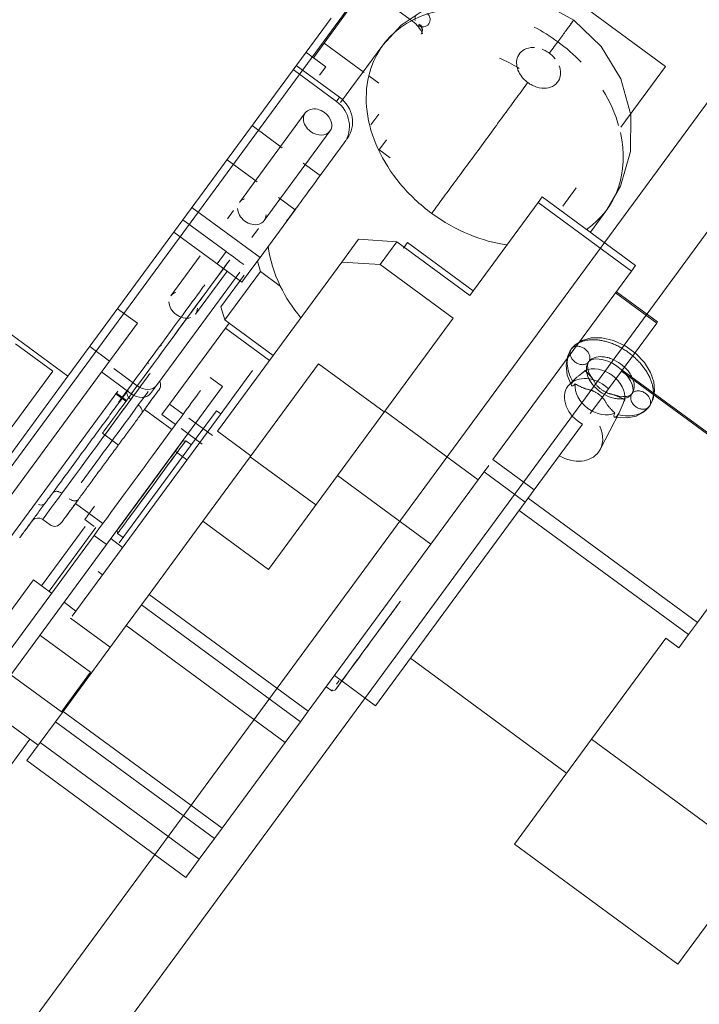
# Model space of a CAD drawing. Header units: metres. Extents: x 135583 to 135939, y 457896 to 458258.
# Tile 300 of 599: x 135799.325 to 135799.767, y 457932.702 to 457933.344. Entities that reach past the tile are written whole.
import ezdxf

# ---------------------------------------------------------------- set-up
doc = ezdxf.new("R2010")
doc.units = ezdxf.units.M
doc.linetypes.add('Hidden', pattern=[4, 2, -2])
doc.layers.add('NIEUWE INSTALLATIE', color=250, linetype='Continuous', lineweight=0)

msp = doc.modelspace()

# ---------------------------------------------------------------- linework, layer by layer
at = {"layer": 'NIEUWE INSTALLATIE', "linetype": 'Hidden'}
for p, q in [((135799.0178427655, 457932.2621908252), (135800.4016950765, 457934.1458018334)), ((135799.0178427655, 457932.2621908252), (135800.4016950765, 457934.1458018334)), ((135800.4123859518, 457934.0759040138), (135799.058137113, 457932.2325873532)), ((135800.4123859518, 457934.0759040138), (135799.058137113, 457932.2325873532)), ((135799.5765756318, 457933.4027251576), (135798.8922492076, 457932.4712639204)), ((135799.5765756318, 457933.4027251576), (135798.8922492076, 457932.4712639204))]:
    msp.add_line(p, q, dxfattribs=at)
at = {"layer": 'NIEUWE INSTALLATIE'}
for p, q in [((135799.6390152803, 457933.3912726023), (135799.7453923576, 457933.3131194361)), ((135799.5500700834, 457933.3649585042), (135799.5806937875, 457933.3424598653)), ((135799.539529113, 457933.3506108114), (135799.5161305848, 457933.3187622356)), ((135799.5276431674, 457933.3445663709), (135799.3563367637, 457933.1113950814)), ((135799.5491759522, 457933.3092271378), (135799.5231649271, 457933.3283369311)), ((135799.5241894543, 457933.3128415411), (135799.5112952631, 457933.3223146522)), ((135799.5612945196, 457933.3268643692), (135799.5338486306, 457933.2895067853)), ((135799.5311748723, 457933.2902588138), (135799.5029688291, 457933.3109812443)), ((135799.5331998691, 457933.2930151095), (135799.5049938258, 457933.31373754)), ((135799.5241894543, 457933.3128415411), (135799.5201435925, 457933.3073345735)), ((135799.7162493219, 457933.2734518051), (135799.7453923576, 457933.3131194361)), ((135799.5587837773, 457933.3021684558), (135799.5521801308, 457933.3070200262)), ((135799.5331998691, 457933.2930151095), (135799.5311748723, 457933.2902588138)), ((135799.5107944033, 457933.2827861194), (135799.467979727, 457933.2245095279)), ((135799.553639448, 457933.2750644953), (135799.5587837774, 457933.2820666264)), ((135799.4958447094, 457933.260174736), (135799.4762296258, 457933.2745855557)), ((135799.484097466, 457933.2126681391), (135799.5269121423, 457933.2709447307)), ((135799.5361653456, 457933.2632717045), (135799.5205534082, 457933.2420217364)), ((135799.5636703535, 457933.2652409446), (135799.5587837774, 457933.2585896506)), ((135799.5587837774, 457933.2589061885), (135799.566189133, 457933.2534656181)), ((135799.4795186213, 457933.2379527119), (135799.4599035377, 457933.2523635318)), ((135799.5205534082, 457933.2420217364), (135799.5094855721, 457933.25015306)), ((135799.6872695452, 457933.2340063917), (135799.6784778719, 457933.2220397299)), ((135799.5042273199, 457933.2197997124), (135799.4934769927, 457933.2276977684)), ((135799.6624204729, 457933.2245048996), (135799.6651206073, 457933.2281801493)), ((135799.6651206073, 457933.2281801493), (135799.725965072, 457933.1834789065)), ((135799.4813950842, 457933.1887219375), (135799.4370713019, 457933.2212857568)), ((135799.464173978, 457933.2193293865), (135799.4601418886, 457933.2138411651)), ((135799.5042273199, 457933.2197997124), (135799.4813950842, 457933.1887219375)), ((135799.6179724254, 457933.164005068), (135799.6624204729, 457933.2245048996)), ((135799.6624204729, 457933.2245048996), (135799.7232649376, 457933.1798036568)), ((135799.6964696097, 457933.2051486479), (135799.7071600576, 457933.2196998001)), ((135799.459355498, 457933.1925028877), (135799.4311494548, 457933.2132253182)), ((135799.4759994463, 457933.2016456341), (135799.4802917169, 457933.2074879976)), ((135799.4252287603, 457933.2051664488), (135799.4534348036, 457933.1844440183)), ((135799.5346241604, 457933.185676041), (135799.5455093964, 457933.2004923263)), ((135799.5455093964, 457933.2004923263), (135799.5704250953, 457933.1989371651)), ((135799.5595398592, 457933.1841208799), (135799.5704250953, 457933.1989371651)), ((135799.5704250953, 457933.1989371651), (135799.6179724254, 457933.164005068)), ((135799.5775007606, 457933.1984341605), (135799.5748006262, 457933.1947589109)), ((135799.6202127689, 457933.1670544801), (135799.5775007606, 457933.1984341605)), ((135799.4424600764, 457933.1897738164), (135799.423262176, 457933.1636428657)), ((135799.459355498, 457933.1925028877), (135799.4534348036, 457933.1844440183)), ((135799.4813950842, 457933.1887219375), (135799.475473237, 457933.1806614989)), ((135799.4816090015, 457933.1795547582), (135799.4796359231, 457933.1863274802)), ((135799.4393799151, 457933.1518014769), (135799.4601418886, 457933.1800613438)), ((135799.4534348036, 457933.1844440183), (135799.4695525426, 457933.1726026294)), ((135799.4536672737, 457933.0754827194), (135799.5346241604, 457933.185676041)), ((135799.475473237, 457933.1806614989), (135799.4695525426, 457933.1726026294)), ((135799.5595398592, 457933.1841208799), (135799.5346241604, 457933.185676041)), ((135799.6070871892, 457933.1491887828), (135799.5595398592, 457933.1841208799)), ((135799.7232649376, 457933.1798036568), (135799.725965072, 457933.1834789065)), ((135799.4681857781, 457933.1791872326), (135799.4139528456, 457933.1053688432)), ((135799.4559656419, 457933.1564735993), (135799.4710869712, 457933.1770557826)), ((135799.4584319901, 457933.1480076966), (135799.4816090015, 457933.1795547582)), ((135799.4816090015, 457933.1795547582), (135799.4945991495, 457933.1700111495)), ((135799.6330811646, 457933.0570512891), (135799.7232649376, 457933.1798036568)), ((135799.3563367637, 457933.1113950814), (135799.2797775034, 457933.1676416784)), ((135799.739742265, 457933.1459881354), (135799.7129062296, 457933.1657040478)), ((135799.7402531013, 457933.1466834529), (135799.7134170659, 457933.1663993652)), ((135799.401503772, 457933.1458496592), (135799.3886095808, 457933.1553227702)), ((135799.4559656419, 457933.1564735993), (135799.4584319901, 457933.1480076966)), ((135799.4612525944, 457933.1459354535), (135799.4584319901, 457933.1480076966)), ((135799.5626391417, 457933.0886889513), (135799.6070871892, 457933.1491887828)), ((135799.401503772, 457933.1458496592), (135799.3833617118, 457933.1211558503)), ((135799.4588941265, 457933.1427252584), (135799.422511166, 457933.093203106)), ((135799.4588941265, 457933.1427252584), (135799.4612525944, 457933.1459354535)), ((135799.487583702, 457933.1216475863), (135799.4588941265, 457933.1427252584)), ((135799.4899421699, 457933.1248577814), (135799.4612525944, 457933.1459354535)), ((135799.739742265, 457933.1459881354), (135799.7082978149, 457933.1031879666)), ((135799.7402531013, 457933.1466834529), (135799.739742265, 457933.1459881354)), ((135799.3463750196, 457933.1147257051), (135799.322198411, 457933.1324877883)), ((135799.3833617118, 457933.1211558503), (135799.3704675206, 457933.1306289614)), ((135799.4171499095, 457933.1318148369), (135799.4166929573, 457933.1310554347)), ((135799.3833617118, 457933.1211558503), (135799.1835598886, 457932.8491984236)), ((135799.401358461, 457933.1051160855), (135799.3861491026, 457933.1162901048)), ((135799.4086825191, 457933.1201520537), (135799.408307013, 457933.1195526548)), ((135799.5194673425, 457933.1194427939), (135799.4750192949, 457933.0589429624)), ((135799.5621793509, 457933.0880631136), (135799.5194673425, 457933.1194427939)), ((135797.9069258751, 457931.1385499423), (135799.3563367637, 457933.1113950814)), ((135799.3096373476, 457933.0647207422), (135799.3463750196, 457933.1147257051)), ((135799.397552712, 457933.099935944), (135799.3782114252, 457933.1141456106)), ((135799.456927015, 457933.1045789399), (135799.4488681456, 457933.1104996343)), ((135799.4553554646, 457933.0862255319), (135799.4765049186, 457933.1150128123)), ((135799.826910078, 457933.0337502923), (135799.7167453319, 457933.114686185)), ((135799.8274209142, 457933.0344456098), (135799.7172561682, 457933.1153815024)), ((135799.456927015, 457933.1045789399), (135799.3813687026, 457933.0017338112)), ((135799.397552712, 457933.099935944), (135799.401358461, 457933.1051160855)), ((135799.4101470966, 457933.1001887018), (135799.4139528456, 457933.1053688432)), ((135799.6862003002, 457933.1093089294), (135799.6830244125, 457933.1061561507)), ((135799.3889112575, 457933.1016856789), (135799.3179231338, 457933.0050611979)), ((135799.3941039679, 457933.0950728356), (135799.3875762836, 457933.0998685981)), ((135799.3878575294, 457933.1002514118), (135799.3943852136, 457933.0954556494)), ((135799.422511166, 457933.093203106), (135799.4175064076, 457933.0863909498)), ((135799.4313759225, 457933.0866903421), (135799.422511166, 457933.093203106)), ((135799.3589905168, 457932.9550597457), (135799.4553554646, 457933.0862255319)), ((135799.4240308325, 457933.0766926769), (135799.4062207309, 457933.0897774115)), ((135799.4175064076, 457933.0863909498), (135799.4263711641, 457933.079878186)), ((135799.4503786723, 457933.072729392), (135799.4350305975, 457933.0840053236)), ((135799.4392147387, 457933.0701672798), (135799.4529618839, 457933.088879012)), ((135799.4557824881, 457933.086806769), (135799.4529618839, 457933.088879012)), ((135799.5317764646, 457933.0466806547), (135799.5626391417, 457933.0886889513)), ((135799.5626391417, 457933.0886889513), (135799.6234836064, 457933.0439877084)), ((135799.7029173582, 457933.0637066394), (135799.715425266, 457933.0878380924)), ((135799.7144357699, 457933.0862398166), (135799.715223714, 457933.0874615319)), ((135799.6913616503, 457933.0801355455), (135799.6599172, 457933.0373353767)), ((135799.3787716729, 457933.0742034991), (135799.3891676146, 457933.0665658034)), ((135799.4299685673, 457933.0772352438), (135799.4437058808, 457933.0671427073)), ((135799.4754262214, 457933.0594968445), (135799.4536672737, 457933.0754827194)), ((135799.3897400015, 457933.0028254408), (135799.4392147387, 457933.0701672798)), ((135799.433053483, 457933.0693814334), (135799.4309565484, 457933.0690607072)), ((135799.433053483, 457933.0693814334), (135799.4309732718, 457933.0665499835)), ((135799.4366799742, 457933.0667171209), (135799.433053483, 457933.0693814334)), ((135799.4108508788, 457933.0391606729), (135799.4251224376, 457933.0585862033)), ((135799.4260573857, 457933.0625611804), (135799.4337939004, 457933.0568773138)), ((135799.4750192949, 457933.0589429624), (135799.4441566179, 457933.0169346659)), ((135799.4750192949, 457933.0589429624), (135799.5177313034, 457933.027563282)), ((135799.6234836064, 457933.0439877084), (135799.630286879, 457933.0532478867)), ((135799.6599172, 457933.0373353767), (135799.6330811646, 457933.0570512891)), ((135799.4868686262, 457932.9855549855), (135799.5317764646, 457933.0466806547)), ((135799.5317764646, 457933.0466806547), (135799.5926209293, 457933.0019794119)), ((135799.6272422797, 457933.0491037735), (135799.6540783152, 457933.0293878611)), ((135799.4096420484, 457933.040048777), (135799.3888106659, 457933.0116944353)), ((135799.4108508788, 457933.0391606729), (135799.39657932, 457933.0197351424)), ((135799.5926209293, 457933.0019794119), (135799.6234836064, 457933.0439877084)), ((135799.6599172, 457933.0373353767), (135799.6540783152, 457933.0293878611)), ((135799.826910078, 457933.0337502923), (135799.7661341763, 457932.9510260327)), ((135799.3611642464, 457933.0284494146), (135799.378974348, 457933.0153646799)), ((135799.3736377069, 457933.0266796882), (135799.3672705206, 457933.0180130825)), ((135799.6540783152, 457933.0293878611), (135799.5566511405, 457932.8967762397)), ((135799.7661341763, 457932.9510260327), (135799.6559694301, 457933.0319619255)), ((135799.7602952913, 457932.9430785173), (135799.6501305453, 457933.02401441)), ((135799.3391735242, 457932.9748711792), (135799.3675206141, 457933.0134554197)), ((135799.3398956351, 457933.0180788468), (135799.3447309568, 457933.0145264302)), ((135799.3672705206, 457933.0180130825), (135799.3734741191, 457933.0134554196)), ((135799.409143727, 457932.9692773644), (135799.4441566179, 457933.0169346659)), ((135799.4441566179, 457933.0169346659), (135799.4868686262, 457932.9855549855)), ((135799.3733098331, 457933.0076545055), (135799.1930828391, 457932.7623410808)), ((135799.344008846, 457932.9713187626), (135799.3744429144, 457933.0127436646)), ((135799.3813687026, 457933.0017338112), (135799.3733098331, 457933.0076545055)), ((135799.3883275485, 457933.0110368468), (135799.3886482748, 457933.0089399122)), ((135799.3886482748, 457933.0089399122), (135799.3922747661, 457933.0062755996)), ((135799.2011417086, 457932.7564203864), (135799.3813687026, 457933.0017338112)), ((135799.3841941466, 457933.0055796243), (135799.3919306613, 457932.9998957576)), ((135799.5127002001, 457932.8931964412), (135799.5926209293, 457933.0019794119)), ((135799.3759928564, 457932.9841137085), (135799.3788134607, 457932.9820414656)), ((135799.3339352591, 457932.9787196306), (135799.3126207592, 457932.9497077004)), ((135799.3339352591, 457932.9787196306), (135799.3457012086, 457932.9700754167)), ((135799.4041389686, 457932.9624652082), (135799.409143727, 457932.9692773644)), ((135799.409143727, 457932.9692773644), (135799.5127002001, 457932.8931964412)), ((135799.3537600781, 457932.9641547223), (135799.3614965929, 457932.9584708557)), ((135799.3942440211, 457932.9489968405), (135799.4041389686, 457932.9624652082)), ((135799.4041389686, 457932.9624652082), (135799.5076954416, 457932.886384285)), ((135799.3580910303, 457932.9538354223), (135799.3838794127, 457932.9348892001)), ((135799.7661341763, 457932.9510260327), (135799.7602952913, 457932.9430785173)), ((135799.338070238, 457932.9427987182), (135799.3710310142, 457932.918583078)), ((135799.3531992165, 457932.8931292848), (135799.3942440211, 457932.9489968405)), ((135799.3942440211, 457932.9489968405), (135799.4978004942, 457932.8729159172)), ((135799.7602952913, 457932.9430785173), (135799.753977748, 457932.9344794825)), ((135799.6972126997, 457932.8749489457), (135799.7455159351, 457932.9406962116)), ((135799.753977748, 457932.9344794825), (135799.7455159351, 457932.9406962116)), ((135799.6810465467, 457932.8529446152), (135799.5793436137, 457932.9276637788)), ((135799.352084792, 457932.8927946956), (135799.3710310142, 457932.918583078)), ((135799.3191240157, 457932.9170103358), (135799.352084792, 457932.8927946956)), ((135799.5566511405, 457932.8967762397), (135799.5298151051, 457932.916492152)), ((135799.5244402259, 457932.9091762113), (135799.528066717, 457932.9065118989)), ((135799.528066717, 457932.9065118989), (135799.5285930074, 457932.9072282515)), ((135799.528066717, 457932.9065118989), (135799.5301636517, 457932.906832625)), ((135799.3369590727, 457932.8710242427), (135799.3034341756, 457932.8956543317)), ((135799.348194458, 457932.8863171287), (135799.3531992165, 457932.8931292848)), ((135799.3531992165, 457932.8931292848), (135799.4567556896, 457932.8170483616)), ((135799.5076954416, 457932.886384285), (135799.5127002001, 457932.8931964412)), ((135799.3382995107, 457932.8728487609), (135799.348194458, 457932.8863171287)), ((135799.348194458, 457932.8863171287), (135799.4517509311, 457932.8102362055)), ((135799.4978004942, 457932.8729159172), (135799.5076954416, 457932.886384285)), ((135799.3315596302, 457932.874991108), (135799.2698846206, 457932.7910430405)), ((135799.3296035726, 457932.8610124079), (135799.3382995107, 457932.8728487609)), ((135799.3382995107, 457932.8728487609), (135799.4418559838, 457932.7967678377)), ((135799.4567556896, 457932.8170483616), (135799.4978004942, 457932.8729159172)), ((135799.6972126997, 457932.8749489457), (135799.6469768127, 457932.8065710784)), ((135799.803589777, 457932.7967957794), (135799.6972126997, 457932.8749489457)), ((135799.3296035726, 457932.8610124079), (135799.4331600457, 457932.7849314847)), ((135799.4517509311, 457932.8102362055), (135799.4567556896, 457932.8170483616)), ((135799.4418559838, 457932.7967678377), (135799.4517509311, 457932.8102362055)), ((135799.6469768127, 457932.8065710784), (135799.7533538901, 457932.728417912)), ((135799.4331600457, 457932.7849314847), (135799.4418559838, 457932.7967678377)), ((135799.7533538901, 457932.728417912), (135799.803589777, 457932.7967957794))]:
    msp.add_line(p, q, dxfattribs=at)
at = {"layer": 'NIEUWE INSTALLATIE', "flags": 128}
for points in [[(135799.6856619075, 457933.3432915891), (135799.6639331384, 457933.3552390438), (135799.6399603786, 457933.3610568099), (135799.6156610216, 457933.3602649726), (135799.5928735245, 457933.3530125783), (135799.5732482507, 457933.3399753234), (135799.5612945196, 457933.3268643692)], [(135799.6856619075, 457933.3432915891), (135799.7035580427, 457933.3261273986), (135799.7162754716, 457933.3049895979), (135799.7227830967, 457933.2815644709), (135799.7226736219, 457933.2576509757), (135799.7160985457, 457933.2350259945), (135799.7071600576, 457933.2196998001)], [(135799.7348483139, 457933.0916972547), (135799.7373160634, 457933.0964616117), (135799.7382845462, 457933.1017866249), (135799.7377413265, 457933.1076366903), (135799.7355832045, 457933.1138058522), (135799.7316465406, 457933.1201955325), (135799.7260673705, 457933.1261506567), (135799.7191326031, 457933.1311837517), (135799.7115142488, 457933.1347146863), (135799.7040074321, 457933.136427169), (135799.6970135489, 457933.1363624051), (135799.6911769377, 457933.1346822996), (135799.6865945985, 457933.131745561), (135799.684077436, 457933.1289976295)], [(135799.6841277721, 457933.105340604), (135799.6814300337, 457933.1120519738), (135799.6806271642, 457933.1184147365), (135799.6815548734, 457933.1240669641), (135799.6828190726, 457933.1270165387), (135799.684077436, 457933.1289976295)], [(135799.6953598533, 457933.1207086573), (135799.6962695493, 457933.1215553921), (135799.6977530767, 457933.1222270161), (135799.6997147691, 457933.1225808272), (135799.7021013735, 457933.1225539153), (135799.7048577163, 457933.1220934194), (135799.7077958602, 457933.1211739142), (135799.7108366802, 457933.1197879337), (135799.7138178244, 457933.1179835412), (135799.7166156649, 457933.1158205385), (135799.719104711, 457933.1133910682), (135799.7211536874, 457933.1108405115), (135799.7226808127, 457933.1083271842), (135799.7237081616, 457933.1059132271), (135799.7242202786, 457933.1037805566), (135799.7242799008, 457933.1021384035), (135799.7239420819, 457933.1006505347), (135799.7235658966, 457933.0999862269)], [(135799.6980171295, 457933.1095136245), (135799.6964133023, 457933.1120503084), (135799.6953197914, 457933.1144870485), (135799.6947421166, 457933.1166654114), (135799.6946354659, 457933.1184106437), (135799.6949729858, 457933.1200201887), (135799.6953598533, 457933.1207086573)], [(135799.4159945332, 457933.1080430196), (135799.4162970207, 457933.1074025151), (135799.4166073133, 457933.1061229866), (135799.4166127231, 457933.1051304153), (135799.4164936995, 457933.1044099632), (135799.4161315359, 457933.1034047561), (135799.4156746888, 457933.1026455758)], [(135799.6849709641, 457933.1078870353), (135799.6843369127, 457933.1068747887), (135799.6840514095, 457933.1060009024), (135799.6841117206, 457933.1053725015), (135799.6844790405, 457933.1050737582), (135799.6850800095, 457933.1051573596), (135799.6858214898, 457933.1056126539), (135799.6866433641, 457933.1063678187)], [(135799.6964519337, 457933.087064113), (135799.7023758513, 457933.0951273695), (135799.7082978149, 457933.1031879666)], [(135799.7121060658, 457933.0991697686), (135799.7150044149, 457933.0984004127), (135799.7176549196, 457933.098087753), (135799.7199034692, 457933.0981897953), (135799.7215978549, 457933.0986112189), (135799.7230259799, 457933.0994124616), (135799.7235658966, 457933.0999862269)], [(135799.7348483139, 457933.0916972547), (135799.7310372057, 457933.0879166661), (135799.7262471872, 457933.0854033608), (135799.7204969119, 457933.0841720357), (135799.7139694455, 457933.0843865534), (135799.7122577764, 457933.084674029)], [(135799.7154270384, 457933.0878391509), (135799.7159505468, 457933.0889361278), (135799.7166121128, 457933.0905471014), (135799.717216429, 457933.0921683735), (135799.7177805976, 457933.0936706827), (135799.7183156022, 457933.0949528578), (135799.7188119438, 457933.0959919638)], [(135799.7124861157, 457933.0873816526), (135799.7120117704, 457933.0863732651), (135799.7117982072, 457933.085526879), (135799.7118980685, 457933.0849296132), (135799.7122577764, 457933.084674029)], [(135799.7122919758, 457933.0846683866), (135799.7129083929, 457933.0847974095), (135799.7136558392, 457933.0853289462), (135799.7144357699, 457933.0862398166)], [(135799.4775905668, 457933.0702121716), (135799.4775506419, 457933.0701578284), (135799.4775822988, 457933.0702009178)], [(135799.3329154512, 457933.0170227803), (135799.3333752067, 457933.0175602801), (135799.3339062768, 457933.0180275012), (135799.3344995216, 457933.0184160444), (135799.3351412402, 457933.0187165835), (135799.3364175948, 457933.0190226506), (135799.3374081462, 457933.0190271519), (135799.3381253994, 457933.0189058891), (135799.3391261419, 457933.0185440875), (135799.3398957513, 457933.018079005)], [(135799.3447309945, 457933.0145264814), (135799.3453290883, 457933.014149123), (135799.3459746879, 457933.0138598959), (135799.3466563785, 457933.013664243), (135799.3473581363, 457933.0135670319), (135799.3486715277, 457933.0136529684), (135799.3496218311, 457933.0139436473), (135799.3502727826, 457933.0142738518), (135799.3511232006, 457933.0149196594), (135799.3517113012, 457933.015582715)]]:
    msp.add_lwpolyline(points, dxfattribs=at)
at = {"layer": 'NIEUWE INSTALLATIE'}
for centre, major_axis, ratio, start_param, end_param in [((135799.6342272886, 457933.2732820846), (-0.07293276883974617, 0.0535822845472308), 0.7660444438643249, 5.498793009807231, 6.597344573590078), ((135799.5871975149, 457933.3437118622), (-0.004029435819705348, 0.002960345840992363), 0.9695012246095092, 3.141592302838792, 4.712388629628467), ((135799.569032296, 457933.326586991), (-0.0161177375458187, 0.01184139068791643), 0.9848077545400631, 4.180926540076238, 4.712389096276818), ((135799.5871975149, 457933.3437118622), (-0.004029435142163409, 0.002960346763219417), 0.9695012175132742, 1.570796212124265, 3.141592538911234), ((135799.5819699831, 457933.3365964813), (-0.004029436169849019, 0.002960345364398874), 0.9695012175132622, 3.331964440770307, 4.712388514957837), ((135799.5822601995, 457933.3369915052), (-0.004029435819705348, 0.002960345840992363), 0.9695012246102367, 3.141592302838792, 4.522016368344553), ((135799.6342272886, 457933.2732820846), (-0.07293276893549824, 0.05358228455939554), 0.7660444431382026, 4.712388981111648, 4.914127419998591), ((135799.6342272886, 457933.2732820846), (-0.07293276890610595, 0.05358228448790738), 0.7660444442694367, 4.487544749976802, 4.712388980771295), ((135799.6173678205, 457933.250334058), (-0.07293276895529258, 0.05358228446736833), 0.7660444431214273, 4.823726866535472, 4.984812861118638), ((135799.6342272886, 457933.2732820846), (-0.07293276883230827, 0.0535822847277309), 0.7660444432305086, 0.3141781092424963, 0.6283185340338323), ((135799.6342272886, 457933.2732820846), (-0.07293276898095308, 0.0535822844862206), 0.7660444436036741, 3.924342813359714, 4.226033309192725), ((135799.5200476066, 457933.2751130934), (-0.01611773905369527, 0.01184138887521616), 0.9396926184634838, 3.141592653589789, 4.712388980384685), ((135799.5220726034, 457933.277869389), (-0.01611773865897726, 0.01184138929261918), 0.9396926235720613, 3.141592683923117, 4.712389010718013), ((135799.5188532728, 457933.276865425), (-0.008058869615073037, 0.005920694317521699), 0.7660444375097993, 4.712388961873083, 7.853981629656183), ((135799.5188532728, 457933.276865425), (-0.008058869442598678, 0.005920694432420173), 0.7660444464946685, 1.570796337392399, 4.712388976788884), ((135799.6342272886, 457933.2732820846), (-0.07293276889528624, 0.05358228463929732), 0.7660444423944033, 0.6283369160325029, 0.9424725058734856), ((135799.6342272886, 457933.2732820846), (-0.07293276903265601, 0.05358228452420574), 0.7660444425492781, 2.876791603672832, 3.86510634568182), ((135799.6342272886, 457933.2732820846), (-0.07293276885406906, 0.0535822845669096), 0.7660444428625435, 0.942477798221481, 1.256613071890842), ((135799.5148834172, 457933.2343041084), (-0.01657794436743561, -0.02256483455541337), 1e-06, 5.371217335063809, 8.203047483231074), ((135799.6342272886, 457933.2732820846), (-0.07293276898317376, 0.05358228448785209), 0.7660444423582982, 1.256637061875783, 1.570796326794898), ((135799.4760385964, 457933.2185888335), (-0.008058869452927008, 0.005920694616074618), 0.7660444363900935, 5.759586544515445, 6.283185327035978), ((135799.4760385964, 457933.2185888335), (-0.008058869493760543, 0.005920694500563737), 0.7660444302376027, 0.5235987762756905, 1.570796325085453), ((135799.4760385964, 457933.2185888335), (-0.008058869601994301, 0.005920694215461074), 0.7660444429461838, 1.57079630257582, 3.665191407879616), ((135799.6342272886, 457933.2732820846), (-0.07293276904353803, 0.05358228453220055), 0.7660444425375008, 1.570796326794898, 1.88495559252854), ((135799.6342272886, 457933.2732820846), (-0.07293276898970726, 0.05358228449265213), 0.766044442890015, 1.884983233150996, 2.179271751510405), ((135799.5697959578, 457933.1855822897), (-0.07293276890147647, 0.05358228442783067), 0.7660444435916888, 0.6279661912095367, 0.9670322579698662), ((135799.4202165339, 457933.1306155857), (-0.04144486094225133, -0.05641208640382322), 1e-06, 6.195917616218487, 11.10244738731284), ((135799.459355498, 457933.1925028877), (-0.01611773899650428, 0.01184138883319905), 1e-06, 3.926990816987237, 4.712388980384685), ((135799.5697959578, 457933.1855822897), (-0.07293276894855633, 0.05358228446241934), 0.7660444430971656, 0.9670322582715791, 1.25050124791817), ((135799.4313210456, 457933.1577221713), (-0.008058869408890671, 0.005920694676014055), 0.7660444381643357, 5.759586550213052, 6.283185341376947), ((135799.4313210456, 457933.1577221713), (-0.008058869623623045, 0.005920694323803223), 0.7660444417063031, 0.5235987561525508, 1.570796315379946), ((135799.4313210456, 457933.1577221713), (-0.008058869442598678, 0.005920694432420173), 0.7660444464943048, 3.141592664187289, 3.665191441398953), ((135799.4313210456, 457933.1577221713), (-0.008058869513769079, 0.005920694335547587), 0.7660444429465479, 1.570796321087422, 2.617993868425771), ((135799.7027266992, 457933.1011785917), (-0.01410302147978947, 0.01036121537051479), 0.7660444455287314, 4.712388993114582, 5.873308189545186), ((135799.3748277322, 457933.0656261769), (0.0349320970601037, 0.0475473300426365), 1e-06, 0, 3.141592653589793), ((135799.6971703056, 457933.0936155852), (-0.01527961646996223, 0.01122563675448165), 0.7660444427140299, 4.712388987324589, 6.283185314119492), ((135799.7027266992, 457933.1011785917), (-0.01410302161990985, 0.01036121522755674), 0.7660444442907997, 3.551469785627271, 4.71238898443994), ((135799.4058939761, 457933.1112895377), (-0.008058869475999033, 0.005920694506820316), 0.7660444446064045, 1.570796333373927, 3.141592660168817), ((135799.6971703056, 457933.0936155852), (-0.01527961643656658, 0.0112256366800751), 0.7660444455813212, 9.059054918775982e-09, 1.745737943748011), ((135799.7027266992, 457933.1011785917), (-0.01410302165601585, 0.0103612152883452), 0.7660444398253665, 0.4098771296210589, 2.731715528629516), ((135799.6971703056, 457933.0936155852), (-0.0152796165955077, 0.01122563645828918), 0.7660444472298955, 4.537447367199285, 4.712388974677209), ((135799.4015025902, 457933.0460286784), (-0.04736555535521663, -0.06447095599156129), 1e-06, 0.9332613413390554, 2.626580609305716), ((135799.3748277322, 457933.0656261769), (-0.03493209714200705, -0.04754732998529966), 1e-06, 3.836581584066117, 4.621982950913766), ((135799.402088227, 457933.1061093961), (-0.008058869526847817, 0.005920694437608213), 0.7660444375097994, 1.570796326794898, 3.141592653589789), ((135799.3796630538, 457933.0620737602), (-0.03493209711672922, -0.04754733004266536), 1e-06, 2.26892798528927, 2.505981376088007), ((135799.3796630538, 457933.0620737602), (-0.03493209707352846, -0.04754733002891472), 1e-06, 2.393523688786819, 2.546080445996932), ((135799.3796630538, 457933.0620737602), (-0.03493209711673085, -0.0475473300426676), 1e-06, 1.134463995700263, 2.268927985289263), ((135799.6836979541, 457933.0752778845), (-0.01813245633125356, 0.01332156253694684), 0.7660444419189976, 3.141592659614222, 4.090658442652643), ((135799.4096420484, 457933.040048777), (-0.02131449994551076, -0.02901193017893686), 1e-06, 2.268928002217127, 3.839724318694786), ((135799.4096420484, 457933.040048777), (0.02131449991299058, 0.02901193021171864), 1e-06, 1.148941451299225, 6.283185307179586), ((135799.4096420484, 457933.040048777), (-0.02131449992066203, -0.02901193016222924), 1e-06, 3.665191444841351, 8.540987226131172), ((135799.4108508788, 457933.0391606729), (-0.02220260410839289, -0.03022076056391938), 1e-06, 2.935878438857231, 3.038735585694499), ((135799.4096420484, 457933.040048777), (0.01480173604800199, 0.02014717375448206), 1e-06, 0, 0.8701514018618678), ((135799.6836979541, 457933.0752778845), (-0.01813245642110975, 0.01332156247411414), 0.7660444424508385, 1.717993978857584, 3.141592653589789), ((135799.4096420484, 457933.040048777), (0.02131449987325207, 0.02901193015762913), 1e-06, 2.180053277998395, 3.141592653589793), ((135799.5514781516, 457932.9358445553), (0.02131449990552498, 0.02901193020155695), 1e-06, 3.843958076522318, 9.42477796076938), ((135799.5514781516, 457932.9358445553), (0.02131449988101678, 0.02901193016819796), 1e-06, 3.141592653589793, 3.926990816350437), ((135799.5502693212, 457932.9367326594), (-0.02220260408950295, -0.03022076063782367), 1e-06, 5.602506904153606, 5.738441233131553)]:
    msp.add_ellipse(centre, major_axis=major_axis, ratio=ratio, start_param=start_param, end_param=end_param, dxfattribs=at)
for centre, major_axis in [((135799.4173959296, 457933.1326878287), (0.02812329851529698, 0.03827963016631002)), ((135799.3748277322, 457933.0656261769), (0.03493209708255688, 0.04754733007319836)), ((135799.4108508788, 457933.0391606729), (-0.02220260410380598, -0.03022076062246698))]:
    msp.add_ellipse(centre, major_axis=major_axis, ratio=1e-06, dxfattribs=at)
for points in [[(135799.5831662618, 457933.3466697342), (135799.5827907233, 457933.3461585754), (135799.5822496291, 457933.3449823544), (135799.5822104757, 457933.3436768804), (135799.5823179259, 457933.3430415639)], [(135799.6698004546, 457933.3217019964), (135799.6720087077, 457933.3247077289), (135799.6761198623, 457933.3303035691), (135799.680896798, 457933.3368056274), (135799.6841639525, 457933.3412526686), (135799.6857784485, 457933.343450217), (135799.6856836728, 457933.3433212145), (135799.684480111, 457933.3416830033), (135799.6836072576, 457933.3404949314)], [(135799.6736471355, 457933.3179881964), (135799.6730994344, 457933.3186853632), (135799.6718845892, 457933.320027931), (135799.6705100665, 457933.3211806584), (135799.6698004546, 457933.3217019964)], [(135799.5931808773, 457933.2174123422), (135799.5950338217, 457933.2199344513), (135799.5992310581, 457933.2256474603), (135799.6065591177, 457933.2356219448), (135799.6146917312, 457933.2466915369), (135799.623302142, 457933.2584114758), (135799.6320621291, 457933.2703350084), (135799.6406384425, 457933.2820085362), (135799.6486848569, 457933.2929607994), (135799.6535321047, 457933.2995585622), (135799.6557403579, 457933.3025642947)], [(135799.684960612, 457933.1078954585), (135799.6852316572, 457933.1082635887), (135799.6855522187, 457933.1086375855), (135799.6859114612, 457933.1090132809)], [(135799.3947475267, 457933.1006771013), (135799.3947235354, 457933.1004764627), (135799.3947206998, 457933.1000553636), (135799.3948527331, 457933.0993851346), (135799.395116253, 457933.098697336), (135799.3955039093, 457933.0980111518), (135799.3960042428, 457933.0973480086), (135799.3965999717, 457933.0967299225), (135799.3970500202, 457933.0963591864), (135799.3972816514, 457933.0961890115)], [(135799.4021169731, 457933.0926365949), (135799.4023486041, 457933.09246642), (135799.4027986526, 457933.092095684), (135799.4033943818, 457933.0914775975), (135799.4038947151, 457933.0908144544), (135799.4042823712, 457933.0901282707), (135799.4045458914, 457933.0894404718), (135799.4046779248, 457933.0887702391), (135799.4046736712, 457933.0881385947), (135799.4045339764, 457933.0875664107), (135799.4043529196, 457933.0872350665), (135799.4042435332, 457933.087086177)], [(135799.352373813, 457933.0350633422), (135799.3521421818, 457933.0352335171), (135799.3516538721, 457933.0355521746), (135799.3508859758, 457933.0359359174), (135799.3501035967, 457933.0362151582), (135799.34933291, 457933.036379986), (135799.3485977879, 457933.0364258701), (135799.3479187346, 457933.0363515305), (135799.3473172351, 457933.0361586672), (135799.3468129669, 457933.035854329), (135799.34655089, 457933.0355825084), (135799.3464415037, 457933.0354336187)], [(135799.363141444, 457933.0311406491), (135799.3630320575, 457933.0309917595), (135799.362769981, 457933.0307199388), (135799.362265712, 457933.0304156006), (135799.3616642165, 457933.0302227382), (135799.3609851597, 457933.0301483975), (135799.3602500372, 457933.030194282), (135799.3594793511, 457933.0303591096), (135799.3586969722, 457933.0306383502), (135799.3579290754, 457933.0310220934), (135799.3574407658, 457933.0313407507), (135799.3572091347, 457933.0315109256)]]:
    msp.add_open_spline(points, degree=3, dxfattribs=at)
for points, knots in [([(135799.6601209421, 457933.3253639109), (135799.6593035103, 457933.3254146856), (135799.6564912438, 457933.3253572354), (135799.6521765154, 457933.32382929), (135799.6490454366, 457933.3200268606), (135799.6481413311, 457933.3153624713), (135799.6490852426, 457933.3106681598), (135799.6512265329, 457933.3069234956), (135799.6536562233, 457933.3042383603), (135799.655030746, 457933.3030856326), (135799.6557403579, 457933.3025642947)], [-0.7777777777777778, -0.7777777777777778, -0.7777777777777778, -0.7777777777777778, -0.7222222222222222, -0.5833333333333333, -0.4444444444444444, -0.3333333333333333, -0.2222222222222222, -0.1111111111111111, -0.05555555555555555, 0, 0, 0, 0]), ([(135799.6698004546, 457933.3217019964), (135799.6689134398, 457933.3223536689), (135799.6673754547, 457933.3233028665), (135799.6657324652, 457933.3240250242), (135799.6651099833, 457933.3242608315)], [-1, -1, -1, -1, -0.9305555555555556, -0.8888888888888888, -0.8888888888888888, -0.8888888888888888, -0.8888888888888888]), ([(135799.6557403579, 457933.3025642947), (135799.6566273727, 457933.3019126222), (135799.658549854, 457933.3007261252), (135799.6627229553, 457933.2990626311), (135799.6679708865, 457933.2985270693), (135799.6733642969, 457933.3004370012), (135799.6764953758, 457933.3042394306), (135799.6773994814, 457933.3089038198), (135799.6767702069, 457933.3120333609), (135799.6761846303, 457933.3135646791)], [-1, -1, -1, -1, -0.9305555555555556, -0.8611111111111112, -0.7222222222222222, -0.5833333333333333, -0.4444444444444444, -0.3333333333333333, -0.2222222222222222, -0.2222222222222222, -0.2222222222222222, -0.2222222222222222]), ([(135799.7348483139, 457933.0916972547), (135799.7355890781, 457933.0927055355), (135799.7368403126, 457933.0950138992), (135799.737556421, 457933.0985909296), (135799.7375502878, 457933.1016294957), (135799.7372732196, 457933.1039199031), (135799.7367355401, 457933.1062596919), (135799.7359212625, 457933.1087022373), (135799.7348440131, 457933.1111756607), (135799.733556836, 457933.113576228), (135799.7320504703, 457933.1159388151), (135799.7302895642, 457933.1182955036), (135799.7283163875, 457933.1205843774), (135799.726195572, 457933.1227353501), (135799.7239194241, 457933.1247677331), (135799.7214709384, 457933.1266920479), (135799.7189027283, 457933.1284534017), (135799.7162829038, 457933.1300179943), (135799.7135963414, 457933.1313989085), (135799.7108223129, 457933.132597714), (135799.7080470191, 457933.133573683), (135799.7053421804, 457933.1343049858), (135799.7026666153, 457933.1348157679), (135799.6999842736, 457933.1351044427), (135799.6974100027, 457933.1351513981), (135799.6950164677, 457933.1349651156), (135799.6927479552, 457933.1345448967), (135799.6898464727, 457933.1336424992), (135799.6866470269, 457933.1318899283), (135799.6848182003, 457933.1300059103), (135799.684077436, 457933.1289976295)], [0, 0, 0, 0, 0.0625, 0.125, 0.15625, 0.1875, 0.21875, 0.25, 0.28125, 0.3125, 0.34375, 0.375, 0.40625, 0.4375, 0.46875, 0.5, 0.53125, 0.5625, 0.59375, 0.625, 0.65625, 0.6875, 0.71875, 0.75, 0.78125, 0.8125, 0.84375, 0.875, 0.9375, 1, 1, 1, 1]), ([(135799.684077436, 457933.1289976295), (135799.6836144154, 457933.1283673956), (135799.6827813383, 457933.1270014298), (135799.6816079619, 457933.123878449), (135799.6811341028, 457933.119539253), (135799.6821651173, 457933.1138177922), (135799.6839078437, 457933.1098062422), (135799.6849709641, 457933.1078870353)], [0, 0, 0, 0, 0.125, 0.25, 0.5, 0.75, 1, 1, 1, 1]), ([(135799.684077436, 457933.1289976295), (135799.683902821, 457933.1287599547), (135799.6835931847, 457933.1282314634), (135799.6832007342, 457933.1269753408), (135799.6832290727, 457933.1252628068), (135799.68389428, 457933.1235039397), (135799.6847823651, 457933.1222004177), (135799.6855933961, 457933.1213021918), (135799.6865265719, 457933.1205082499), (135799.6875631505, 457933.1198550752), (135799.6886627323, 457933.1193496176), (135799.6901721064, 457933.1188917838), (135799.6920495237, 457933.1187823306), (135799.6936917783, 457933.1192685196), (135799.694773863, 457933.1200164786), (135799.6951852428, 457933.1204709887), (135799.6953598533, 457933.1207086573)], [0, 0, 0, 0, 0.05555555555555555, 0.1111111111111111, 0.2222222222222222, 0.3333333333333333, 0.3888888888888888, 0.4444444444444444, 0.5, 0.5555555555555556, 0.6111111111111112, 0.6666666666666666, 0.7777777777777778, 0.8888888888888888, 0.9444444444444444, 1, 1, 1, 1]), ([(135799.6953598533, 457933.1207086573), (135799.6955344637, 457933.1209463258), (135799.69584523, 457933.1214747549), (135799.6962355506, 457933.1227309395), (135799.6962086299, 457933.1244434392), (135799.6955430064, 457933.1262023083), (135799.6946549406, 457933.1275058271), (135799.6938439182, 457933.1284040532), (135799.6929107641, 457933.1291980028), (135799.6918741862, 457933.1298512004), (135799.6907746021, 457933.1303566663), (135799.689265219, 457933.1308145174), (135799.6873879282, 457933.1309235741), (135799.6857452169, 457933.1304387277), (135799.6846638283, 457933.1296887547), (135799.6842520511, 457933.1292353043), (135799.684077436, 457933.1289976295)], [0, 0, 0, 0, 0.05555555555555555, 0.1111111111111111, 0.2222222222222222, 0.3333333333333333, 0.3888888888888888, 0.4444444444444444, 0.5, 0.5555555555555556, 0.6111111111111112, 0.6666666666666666, 0.7777777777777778, 0.8888888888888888, 0.9444444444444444, 1, 1, 1, 1]), ([(135799.6953598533, 457933.1207086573), (135799.695771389, 457933.1212688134), (135799.6967852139, 457933.1223152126), (135799.6996423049, 457933.1238747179), (135799.7031672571, 457933.1243122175), (135799.7071676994, 457933.1237217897), (135799.7112370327, 457933.122451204), (135799.7162982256, 457933.1196512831), (135799.7204829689, 457933.1156583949), (135799.7229118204, 457933.1121548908), (135799.7246710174, 457933.1085138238), (135799.7253071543, 457933.1050192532), (135799.7246729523, 457933.1018266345), (135799.7239774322, 457933.1005463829), (135799.7235658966, 457933.0999862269)], [0, 0, 0, 0, 0.0625, 0.125, 0.25, 0.3125, 0.375, 0.5, 0.625, 0.6875, 0.75, 0.875, 0.9375, 1, 1, 1, 1]), ([(135799.7235658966, 457933.0999862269), (135799.7231543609, 457933.0994260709), (135799.7221405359, 457933.0983796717), (135799.719283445, 457933.0968201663), (135799.7157584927, 457933.0963826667), (135799.7117580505, 457933.0969730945), (135799.7076887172, 457933.0982436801), (135799.7026275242, 457933.1010436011), (135799.698442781, 457933.1050364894), (135799.6960139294, 457933.1085399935), (135799.6942547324, 457933.1121810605), (135799.6936185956, 457933.1156756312), (135799.6942527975, 457933.1188682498), (135799.6949483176, 457933.1201485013), (135799.6953598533, 457933.1207086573)], [0, 0, 0, 0, 0.0625, 0.125, 0.25, 0.3125, 0.375, 0.5, 0.625, 0.6875, 0.75, 0.875, 0.9375, 1, 1, 1, 1]), ([(135799.6862054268, 457933.1093126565), (135799.6864838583, 457933.1095891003), (135799.6871869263, 457933.1102426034), (135799.6884273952, 457933.1112611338), (135799.6896961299, 457933.1122336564), (135799.6906138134, 457933.1129424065), (135799.691206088, 457933.113413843), (135799.6916228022, 457933.1137574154), (135799.6920092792, 457933.1140887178), (135799.6924760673, 457933.1145062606), (135799.6927765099, 457933.1147997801), (135799.6929547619, 457933.1149867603)], [0.1807670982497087, 0.1807670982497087, 0.1807670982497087, 0.1807670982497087, 0.2857142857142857, 0.4285714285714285, 0.5714285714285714, 0.6785714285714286, 0.7321428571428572, 0.7857142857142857, 0.8392857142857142, 0.8928571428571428, 1, 1, 1, 1]), ([(135799.6929547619, 457933.1149867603), (135799.6933569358, 457933.1146301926), (135799.6941490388, 457933.113896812), (135799.6951085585, 457933.112929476), (135799.6958578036, 457933.1121252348), (135799.6964105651, 457933.1115068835), (135799.6968635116, 457933.1109788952), (135799.697176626, 457933.1106027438), (135799.6973542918, 457933.110385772), (135799.6974872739, 457933.1102224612), (135799.6976185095, 457933.1100567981), (135799.6977894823, 457933.109830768), (135799.6980801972, 457933.1094241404), (135799.698475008, 457933.1088160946), (135799.6989302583, 457933.1080600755), (135799.6995312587, 457933.107039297), (135799.7001513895, 457933.1060329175), (135799.7007600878, 457933.1052243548), (135799.7011336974, 457933.1047906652), (135799.701428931, 457933.1044834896), (135799.701739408, 457933.1041890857), (135799.7021699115, 457933.1038038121), (135799.7029634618, 457933.1031553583), (135799.7039408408, 457933.1024722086), (135799.7049471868, 457933.1018508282), (135799.7057059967, 457933.1014163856), (135799.7063330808, 457933.1010814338), (135799.7067646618, 457933.1008614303), (135799.7070086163, 457933.1007400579), (135799.7071898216, 457933.1006507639), (135799.707370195, 457933.1005650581), (135799.7076110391, 457933.10045764), (135799.7080324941, 457933.1002850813), (135799.7086349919, 457933.1000777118), (135799.7093585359, 457933.0998729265), (135799.7100826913, 457933.0996939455), (135799.710807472, 457933.0995224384), (135799.7115329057, 457933.0993400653), (135799.7121379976, 457933.0991638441), (135799.7125618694, 457933.0990195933), (135799.7128041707, 457933.0989302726), (135799.7130465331, 457933.0988351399), (135799.7133495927, 457933.0987110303), (135799.7138347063, 457933.0985082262), (135799.714441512, 457933.0982436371), (135799.7151703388, 457933.0979093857), (135799.716142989, 457933.0974410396), (135799.7173604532, 457933.0968132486), (135799.7183361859, 457933.0962657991), (135799.7188244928, 457933.095980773)], [0, 0, 0, 0, 0.05, 0.1, 0.125, 0.15, 0.175, 0.1875, 0.19375, 0.2, 0.20625, 0.2125, 0.225, 0.25, 0.275, 0.3, 0.35, 0.375, 0.3875, 0.4, 0.4125, 0.425, 0.45, 0.5, 0.525, 0.55, 0.575, 0.5874999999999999, 0.59375, 0.6, 0.60625, 0.6125, 0.625, 0.6499999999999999, 0.6749999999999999, 0.7, 0.725, 0.75, 0.775, 0.7875000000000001, 0.7937500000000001, 0.8, 0.8125, 0.8250000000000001, 0.8500000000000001, 0.875, 0.9, 0.95, 1, 1, 1, 1]), ([(135799.7124986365, 457933.0873704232), (135799.7120964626, 457933.0877269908), (135799.7113043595, 457933.0884603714), (135799.7103448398, 457933.0894277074), (135799.7095955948, 457933.0902319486), (135799.7090428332, 457933.0908502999), (135799.7085898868, 457933.0913782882), (135799.7082767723, 457933.0917544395), (135799.7080991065, 457933.0919714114), (135799.7079661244, 457933.0921347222), (135799.7078348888, 457933.0923003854), (135799.707663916, 457933.0925264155), (135799.7073732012, 457933.0929330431), (135799.7069783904, 457933.0935410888), (135799.70652314, 457933.0942971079), (135799.7059221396, 457933.0953178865), (135799.7053020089, 457933.096324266), (135799.7046933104, 457933.0971328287), (135799.7043197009, 457933.0975665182), (135799.7040244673, 457933.0978736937), (135799.7037139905, 457933.0981680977), (135799.7032834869, 457933.0985533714), (135799.7024899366, 457933.0992018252), (135799.7015125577, 457933.0998849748), (135799.7005062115, 457933.1005063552), (135799.6997474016, 457933.1009407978), (135799.6991203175, 457933.1012757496), (135799.6986887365, 457933.101495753), (135799.698444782, 457933.1016171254), (135799.6982635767, 457933.1017064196), (135799.6980832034, 457933.1017921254), (135799.6978423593, 457933.1018995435), (135799.6974209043, 457933.1020721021), (135799.6968184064, 457933.1022794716), (135799.6960948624, 457933.102484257), (135799.6953707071, 457933.1026632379), (135799.6946459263, 457933.1028347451), (135799.6939204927, 457933.1030171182), (135799.6933154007, 457933.1031933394), (135799.692891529, 457933.1033375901), (135799.6926492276, 457933.1034269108), (135799.6924068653, 457933.1035220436), (135799.6921038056, 457933.1036461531), (135799.691618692, 457933.1038489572), (135799.6910118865, 457933.1041135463), (135799.6902830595, 457933.1044477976), (135799.6893104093, 457933.1049161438), (135799.6880929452, 457933.1055439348), (135799.6871172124, 457933.1060913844), (135799.6866289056, 457933.1063764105)], [0, 0, 0, 0, 0.05, 0.1, 0.125, 0.15, 0.175, 0.1875, 0.19375, 0.2, 0.20625, 0.2125, 0.225, 0.25, 0.275, 0.3, 0.35, 0.375, 0.3875, 0.4, 0.4125, 0.425, 0.45, 0.5, 0.525, 0.55, 0.575, 0.5874999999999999, 0.59375, 0.6, 0.60625, 0.6125, 0.625, 0.6499999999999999, 0.6749999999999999, 0.7, 0.725, 0.75, 0.775, 0.7875000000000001, 0.7937500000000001, 0.8, 0.8125, 0.8250000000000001, 0.8500000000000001, 0.875, 0.9, 0.95, 1, 1, 1, 1]), ([(135799.3954289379, 457933.1021121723), (135799.3951307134, 457933.101706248), (135799.3938069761, 457933.0999044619), (135799.3913654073, 457933.096581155), (135799.3880009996, 457933.092001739), (135799.3845640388, 457933.0873235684), (135799.3811103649, 457933.082622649), (135799.3776118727, 457933.0778607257), (135799.3740125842, 457933.072961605), (135799.3703672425, 457933.0679997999), (135799.3667884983, 457933.0631286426), (135799.3632417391, 457933.0583010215), (135799.3596934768, 457933.0534713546), (135799.3562052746, 457933.0487234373), (135799.3528510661, 457933.0441579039), (135799.3496071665, 457933.0397425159), (135799.3464609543, 457933.0354600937), (135799.3434634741, 457933.0313801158), (135799.3406653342, 457933.0275714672), (135799.338049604, 457933.0240111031), (135799.3356108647, 457933.0206916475), (135799.3333952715, 457933.0176759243), (135799.3314285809, 457933.014998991), (135799.3296982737, 457933.012643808), (135799.328208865, 457933.0106165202), (135799.3269873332, 457933.0089538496), (135799.3260436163, 457933.0076693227), (135799.3253731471, 457933.006756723), (135799.3249772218, 457933.0062178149), (135799.3248677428, 457933.0060687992), (135799.3250411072, 457933.0063047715), (135799.3254908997, 457933.0069170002), (135799.3262312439, 457933.0079247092), (135799.3272474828, 457933.0093079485), (135799.3285098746, 457933.0110262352), (135799.3300343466, 457933.0131012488), (135799.3316420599, 457933.015289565), (135799.3327854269, 457933.0168458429), (135799.3332590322, 457933.0174904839)], [0.04263806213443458, 0.04263806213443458, 0.04263806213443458, 0.04263806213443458, 0.05, 0.07500000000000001, 0.1, 0.125, 0.15, 0.175, 0.2, 0.225, 0.25, 0.275, 0.3, 0.3250000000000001, 0.35, 0.375, 0.4, 0.425, 0.45, 0.475, 0.5, 0.525, 0.55, 0.5750000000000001, 0.6000000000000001, 0.6250000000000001, 0.6500000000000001, 0.675, 0.7000000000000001, 0.7250000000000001, 0.75, 0.775, 0.8, 0.8250000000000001, 0.8500000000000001, 0.875, 0.9, 0.9168544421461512, 0.9168544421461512, 0.9168544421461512, 0.9168544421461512]), ([(135799.4064886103, 457933.0901420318), (135799.4065910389, 457933.0902814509), (135799.4075021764, 457933.091521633), (135799.409098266, 457933.0936941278), (135799.4110829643, 457933.0963955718), (135799.4132626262, 457933.0993623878), (135799.41477205, 457933.1014169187), (135799.4155402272, 457933.1024625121), (135799.4157275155, 457933.102717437), (135799.4155412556, 457933.1024639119), (135799.4147570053, 457933.1013964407), (135799.4129138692, 457933.0988876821), (135799.4092314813, 457933.0938754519), (135799.4059824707, 457933.089453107), (135799.4042435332, 457933.087086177)], [0.4748068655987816, 0.4748068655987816, 0.4748068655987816, 0.4748068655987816, 0.4791666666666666, 0.5138888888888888, 0.548611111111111, 0.5833333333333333, 0.6527777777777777, 0.6875, 0.7222222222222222, 0.7569444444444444, 0.7916666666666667, 0.8611111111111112, 0.9305555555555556, 1, 1, 1, 1]), ([(135799.7235658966, 457933.0999862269), (135799.7233912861, 457933.0997485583), (135799.7230805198, 457933.0992201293), (135799.7226901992, 457933.0979639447), (135799.7227171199, 457933.0962514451), (135799.7233827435, 457933.0944925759), (135799.7242708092, 457933.0931890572), (135799.7250818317, 457933.092290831), (135799.7260149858, 457933.0914968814), (135799.7270515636, 457933.0908436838), (135799.7281511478, 457933.090338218), (135799.729660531, 457933.0898803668), (135799.7315378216, 457933.08977131), (135799.7331805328, 457933.0902561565), (135799.7342619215, 457933.0910061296), (135799.7346736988, 457933.0914595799), (135799.7348483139, 457933.0916972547)], [0, 0, 0, 0, 0.05555555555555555, 0.1111111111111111, 0.2222222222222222, 0.3333333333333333, 0.3888888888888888, 0.4444444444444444, 0.5, 0.5555555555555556, 0.6111111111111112, 0.6666666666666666, 0.7777777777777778, 0.8888888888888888, 0.9444444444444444, 1, 1, 1, 1]), ([(135799.7348483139, 457933.0916972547), (135799.7350229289, 457933.0919349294), (135799.7353325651, 457933.0924634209), (135799.7357250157, 457933.0937195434), (135799.7356966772, 457933.0954320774), (135799.7350314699, 457933.0971909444), (135799.7341433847, 457933.0984944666), (135799.7333323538, 457933.0993926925), (135799.732399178, 457933.1001866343), (135799.7313625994, 457933.100839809), (135799.7302630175, 457933.1013452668), (135799.7287536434, 457933.1018031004), (135799.7268762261, 457933.1019125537), (135799.7252339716, 457933.1014263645), (135799.7241518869, 457933.1006784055), (135799.723740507, 457933.1002238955), (135799.7235658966, 457933.0999862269)], [0, 0, 0, 0, 0.05555555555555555, 0.1111111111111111, 0.2222222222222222, 0.3333333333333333, 0.3888888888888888, 0.4444444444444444, 0.5, 0.5555555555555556, 0.6111111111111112, 0.6666666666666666, 0.7777777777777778, 0.8888888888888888, 0.9444444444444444, 1, 1, 1, 1]), ([(135799.7144357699, 457933.0862398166), (135799.7165850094, 457933.0857989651), (135799.7209340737, 457933.0853349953), (135799.7267021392, 457933.0860613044), (135799.7307013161, 457933.087810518), (135799.7333307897, 457933.0898637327), (135799.7343852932, 457933.0910670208), (135799.7348483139, 457933.0916972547)], [0, 0, 0, 0, 0.25, 0.5, 0.75, 0.875, 1, 1, 1, 1]), ([(135799.4042435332, 457933.087086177), (135799.4028872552, 457933.0852400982), (135799.4006384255, 457933.0821791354), (135799.3973003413, 457933.0776355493), (135799.3946413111, 457933.0740162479), (135799.3919316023, 457933.0703279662), (135799.3892285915, 457933.0666488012), (135799.386507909, 457933.0629455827), (135799.3837041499, 457933.0591292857), (135799.380876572, 457933.0552805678), (135799.378127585, 457933.051538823), (135799.3754250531, 457933.04786031), (135799.3727482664, 457933.0442168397), (135799.3701466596, 457933.0406756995), (135799.3676846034, 457933.0373245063), (135799.3653445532, 457933.0341393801), (135799.3629304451, 457933.0308534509), (135799.3605401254, 457933.0275999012), (135799.3582853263, 457933.0245308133), (135799.3563109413, 457933.021843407), (135799.3546488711, 457933.0195811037), (135799.3533635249, 457933.0178315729), (135799.3524187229, 457933.016545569), (135799.3518448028, 457933.0157643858), (135799.3516590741, 457933.0155115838), (135799.3518435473, 457933.0157626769), (135799.3524250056, 457933.0165541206), (135799.353355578, 457933.017820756), (135799.3550597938, 457933.0201404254), (135799.3576447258, 457933.0236588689), (135799.3600386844, 457933.026917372), (135799.3609303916, 457933.0281311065)], [0, 0, 0, 0, 0.05555555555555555, 0.08333333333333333, 0.1111111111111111, 0.1388888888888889, 0.1666666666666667, 0.1944444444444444, 0.2222222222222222, 0.25, 0.2777777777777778, 0.3055555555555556, 0.3333333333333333, 0.361111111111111, 0.3888888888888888, 0.4166666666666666, 0.4444444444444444, 0.4791666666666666, 0.5138888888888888, 0.548611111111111, 0.5833333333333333, 0.6180555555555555, 0.6527777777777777, 0.6875, 0.7222222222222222, 0.7569444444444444, 0.7916666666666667, 0.826388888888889, 0.8611111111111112, 0.9305555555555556, 0.969074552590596, 0.969074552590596, 0.969074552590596, 0.969074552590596]), ([(135799.3370582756, 457933.0278749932), (135799.3376466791, 457933.02764414), (135799.3388162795, 457933.0273761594), (135799.3400869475, 457933.0275405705), (135799.3408866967, 457933.0279755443), (135799.3411827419, 457933.0282757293), (135799.3413037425, 457933.0284404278)], [0.25, 0.25, 0.25, 0.25, 0.5, 0.75, 0.875, 1, 1, 1, 1])]:
    msp.add_open_spline(points, degree=3, knots=knots, dxfattribs=at)

doc.saveas('drawing.dxf')
